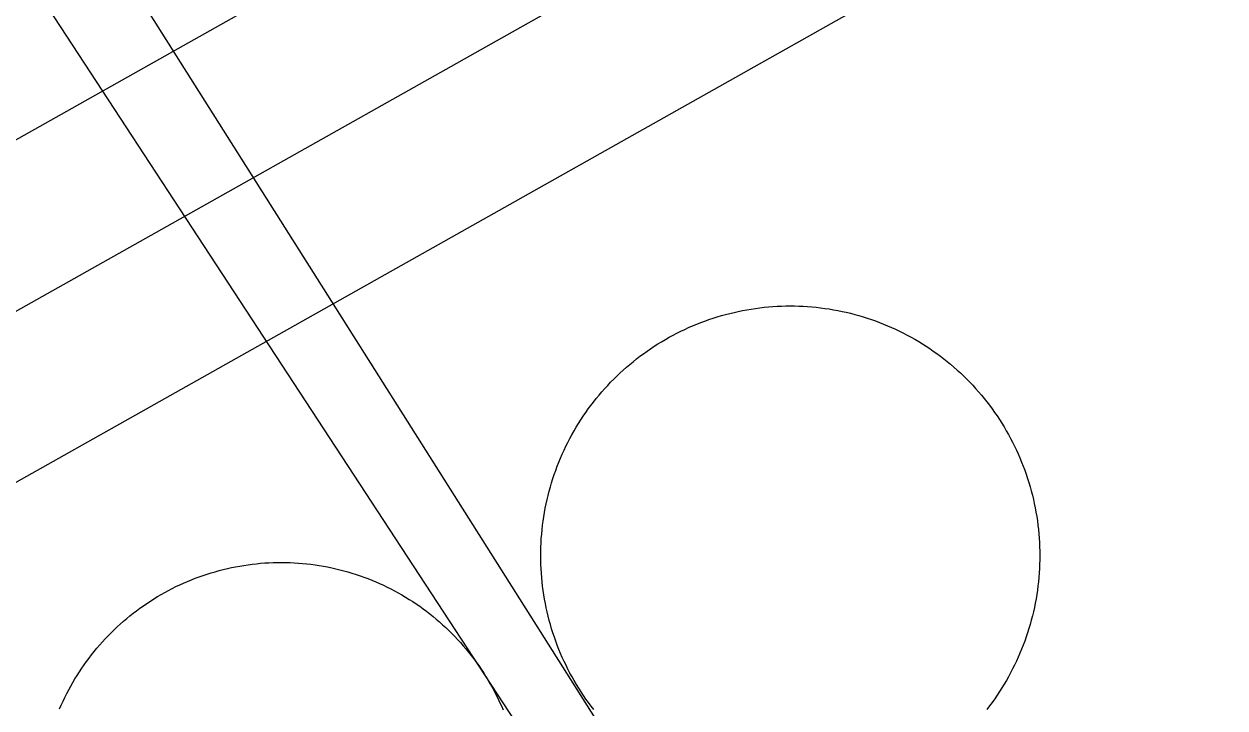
# Model space of a CAD drawing. Extents: x 3651524 to 3689615, y 505651 to 531377.
# Drawn here: x 3680784.3 to 3680905, y 516192.9 to 516261.6 of the extents above; entities that cross this region are included whole.
import ezdxf

# ---------------------------------------------------------------- set-up
doc = ezdxf.new("R2010")
doc.units = 0
for name, color, linetype in [('V-DOMW-TANK', 7, 'Continuous'), ('V-ROAD-CNTR', 7, 'Continuous'), ('V-UTIL-LINE', 7, 'Continuous')]:
    doc.layers.add(name, color=color, linetype=linetype)

msp = doc.modelspace()

# ---------------------------------------------------------------- linework, layer by layer
at = {"layer": 'V-DOMW-TANK'}
for points in [[(3680845.522, 516227.669), (3680845.864, 516227.943), (3680846.213, 516228.21), (3680846.563, 516228.47), (3680846.923, 516228.724), (3680847.282, 516228.974), (3680847.646, 516229.215), (3680848.015, 516229.451), (3680848.39, 516229.678), (3680848.766, 516229.901), (3680849.147, 516230.116), (3680849.532, 516230.327), (3680849.921, 516230.528), (3680850.313, 516230.725), (3680850.708, 516230.913), (3680851.105, 516231.095), (3680851.507, 516231.269), (3680851.912, 516231.437), (3680852.318, 516231.599), (3680852.729, 516231.753), (3680853.143, 516231.898), (3680853.557, 516232.039), (3680853.974, 516232.168), (3680854.394, 516232.293), (3680854.816, 516232.41), (3680855.24, 516232.521), (3680855.666, 516232.623), (3680856.094, 516232.717), (3680856.522, 516232.805), (3680856.954, 516232.885), (3680857.386, 516232.959), (3680857.819, 516233.02), (3680858.255, 516233.08), (3680858.689, 516233.131), (3680859.125, 516233.17), (3680859.561, 516233.207), (3680859.998, 516233.233), (3680860.436, 516233.254), (3680860.874, 516233.264), (3680861.31, 516233.268), (3680861.749, 516233.266), (3680862.187, 516233.254), (3680862.625, 516233.235), (3680863.061, 516233.209), (3680863.498, 516233.174), (3680863.934, 516233.133), (3680864.37, 516233.084), (3680864.804, 516233.027), (3680865.236, 516232.961), (3680865.669, 516232.889), (3680866.099, 516232.809), (3680866.529, 516232.725), (3680866.957, 516232.629), (3680867.383, 516232.527), (3680867.807, 516232.416), (3680868.229, 516232.299), (3680868.648, 516232.177), (3680869.066, 516232.043), (3680869.482, 516231.906), (3680869.894, 516231.759), (3680870.305, 516231.607), (3680870.713, 516231.445), (3680871.116, 516231.28), (3680871.518, 516231.103), (3680871.917, 516230.923), (3680872.312, 516230.735), (3680872.703, 516230.54), (3680873.093, 516230.34), (3680873.478, 516230.129), (3680873.858, 516229.914), (3680874.239, 516229.69), (3680874.61, 516229.463), (3680874.979, 516229.227), (3680875.345, 516228.986), (3680875.706, 516228.738), (3680876.062, 516228.484), (3680876.416, 516228.224), (3680876.763, 516227.958), (3680877.105, 516227.683), (3680877.442, 516227.407), (3680877.776, 516227.122), (3680878.104, 516226.831), (3680878.428, 516226.536), (3680878.745, 516226.235), (3680879.058, 516225.928), (3680879.366, 516225.615), (3680879.667, 516225.297), (3680879.961, 516224.976), (3680880.252, 516224.648), (3680880.537, 516224.316), (3680880.816, 516223.976), (3680881.088, 516223.634), (3680881.356, 516223.286), (3680881.616, 516222.934), (3680881.87, 516222.578), (3680882.118, 516222.217), (3680882.362, 516221.853), (3680882.597, 516221.484), (3680882.825, 516221.109), (3680883.048, 516220.732), (3680883.263, 516220.351)], [(3680836.54, 516204.24), (3680836.476, 516204.672), (3680836.419, 516205.106), (3680836.368, 516205.542), (3680836.327, 516205.979), (3680836.292, 516206.415), (3680836.265, 516206.851), (3680836.245, 516207.289), (3680836.233, 516207.728), (3680836.231, 516208.166), (3680836.233, 516208.602), (3680836.245, 516209.04), (3680836.263, 516209.479), (3680836.29, 516209.915), (3680836.325, 516210.351), (3680836.364, 516210.787), (3680836.415, 516211.226), (3680836.472, 516211.658), (3680836.538, 516212.09), (3680836.609, 516212.522), (3680836.689, 516212.952), (3680836.775, 516213.382), (3680836.87, 516213.81), (3680836.972, 516214.234), (3680837.083, 516214.66), (3680837.199, 516215.082), (3680837.322, 516215.502), (3680837.455, 516215.92), (3680837.592, 516216.335), (3680837.74, 516216.747), (3680837.891, 516217.157), (3680838.053, 516217.566), (3680838.219, 516217.97), (3680838.395, 516218.371), (3680838.576, 516218.77), (3680838.764, 516219.166), (3680838.958, 516219.559), (3680839.161, 516219.946), (3680839.37, 516220.331), (3680839.587, 516220.712), (3680839.808, 516221.091), (3680840.036, 516221.464), (3680840.273, 516221.832), (3680840.513, 516222.199), (3680840.761, 516222.559), (3680841.015, 516222.916), (3680841.275, 516223.268), (3680841.543, 516223.616), (3680841.815, 516223.958), (3680842.094, 516224.296), (3680842.377, 516224.63), (3680842.667, 516224.957), (3680842.962, 516225.281), (3680843.263, 516225.598), (3680843.571, 516225.912), (3680843.884, 516226.219), (3680844.201, 516226.52), (3680844.523, 516226.817), (3680844.851, 516227.106), (3680845.184, 516227.39), (3680845.522, 516227.669)], [(3680883.263, 516220.351), (3680883.472, 516219.966), (3680883.675, 516219.579), (3680883.871, 516219.184), (3680884.06, 516218.791), (3680884.242, 516218.394), (3680884.416, 516217.994), (3680884.584, 516217.587), (3680884.744, 516217.179), (3680884.897, 516216.772), (3680885.045, 516216.356), (3680885.184, 516215.942), (3680885.315, 516215.524), (3680885.44, 516215.104), (3680885.557, 516214.685), (3680885.667, 516214.259), (3680885.77, 516213.833), (3680885.864, 516213.405), (3680885.952, 516212.977), (3680886.032, 516212.544), (3680886.108, 516212.112), (3680886.169, 516211.68), (3680886.224, 516211.246), (3680886.278, 516210.812), (3680886.318, 516210.376), (3680886.353, 516209.937), (3680886.38, 516209.501), (3680886.4, 516209.063), (3680886.411, 516208.627), (3680886.415, 516208.188), (3680886.411, 516207.75), (3680886.4, 516207.312), (3680886.382, 516206.876), (3680886.355, 516206.437), (3680886.321, 516206.001), (3680886.28, 516205.565), (3680886.23, 516205.131), (3680886.173, 516204.697), (3680886.108, 516204.262), (3680886.036, 516203.83), (3680885.956, 516203.4), (3680885.87, 516202.97), (3680885.774, 516202.544), (3680885.673, 516202.118), (3680885.563, 516201.694), (3680885.446, 516201.27), (3680885.321, 516200.85), (3680885.19, 516200.433), (3680885.051, 516200.019), (3680884.905, 516199.605), (3680884.752, 516199.196), (3680884.592, 516198.79), (3680884.424, 516198.383), (3680884.25, 516197.981), (3680884.07, 516197.582), (3680883.881, 516197.187), (3680883.685, 516196.795), (3680883.484, 516196.406), (3680883.275, 516196.021), (3680883.058, 516195.64), (3680882.837, 516195.263), (3680882.608, 516194.889), (3680882.374, 516194.52), (3680882.132, 516194.153), (3680881.885, 516193.793), (3680881.629, 516193.437), (3680881.368, 516193.084), (3680881.102, 516192.736)], [(3680797.333, 516203.843), (3680797.693, 516204.064), (3680798.058, 516204.277), (3680798.427, 516204.486), (3680798.797, 516204.686), (3680799.174, 516204.881), (3680799.553, 516205.067), (3680799.934, 516205.25), (3680800.319, 516205.424), (3680800.706, 516205.592), (3680801.097, 516205.753), (3680801.49, 516205.907), (3680801.888, 516206.054), (3680802.287, 516206.194), (3680802.686, 516206.327), (3680803.09, 516206.454), (3680803.495, 516206.57), (3680803.903, 516206.685), (3680804.312, 516206.79), (3680804.724, 516206.888), (3680805.138, 516206.978), (3680805.552, 516207.062), (3680805.967, 516207.14), (3680806.385, 516207.207), (3680806.803, 516207.269), (3680807.223, 516207.324), (3680807.643, 516207.369), (3680808.062, 516207.41), (3680808.484, 516207.443), (3680808.906, 516207.467), (3680809.328, 516207.484), (3680809.752, 516207.494), (3680810.174, 516207.498), (3680810.596, 516207.494), (3680811.02, 516207.482), (3680811.442, 516207.461), (3680811.863, 516207.435), (3680812.285, 516207.402), (3680812.705, 516207.361), (3680813.125, 516207.312), (3680813.545, 516207.254), (3680813.963, 516207.191), (3680814.378, 516207.121), (3680814.794, 516207.044), (3680815.208, 516206.958), (3680815.622, 516206.865), (3680816.031, 516206.767), (3680816.441, 516206.663), (3680816.848, 516206.546), (3680817.252, 516206.425), (3680817.655, 516206.298), (3680818.057, 516206.163), (3680818.454, 516206.022), (3680818.849, 516205.872), (3680819.242, 516205.716), (3680819.634, 516205.553), (3680820.021, 516205.385), (3680820.406, 516205.209), (3680820.787, 516205.026), (3680821.163, 516204.836), (3680821.538, 516204.639), (3680821.909, 516204.438), (3680822.278, 516204.23), (3680822.64, 516204.015), (3680823, 516203.791), (3680823.357, 516203.564), (3680823.709, 516203.331), (3680824.057, 516203.091), (3680824.399, 516202.845), (3680824.739, 516202.591), (3680825.075, 516202.333), (3680825.405, 516202.071), (3680825.73, 516201.799), (3680826.052, 516201.526), (3680826.367, 516201.244), (3680826.679, 516200.959), (3680826.984, 516200.668), (3680827.285, 516200.367), (3680827.58, 516200.068), (3680827.871, 516199.761), (3680828.155, 516199.448), (3680828.436, 516199.132), (3680828.71, 516198.809), (3680828.979, 516198.483), (3680829.241, 516198.151), (3680829.497, 516197.815), (3680829.747, 516197.477), (3680829.992, 516197.131), (3680830.232, 516196.781), (3680830.463, 516196.429), (3680830.691, 516196.072), (3680830.91, 516195.712), (3680831.125, 516195.345), (3680831.332, 516194.979), (3680831.532, 516194.606), (3680831.727, 516194.231), (3680831.915, 516193.852), (3680832.096, 516193.469), (3680832.27, 516193.084), (3680832.438, 516192.697)], [(3680787.851, 516192.787), (3680788.021, 516193.174), (3680788.197, 516193.557), (3680788.379, 516193.938), (3680788.567, 516194.317), (3680788.764, 516194.692), (3680788.967, 516195.063), (3680789.176, 516195.429), (3680789.391, 516195.794), (3680789.612, 516196.154), (3680789.839, 516196.511), (3680790.075, 516196.863), (3680790.314, 516197.209), (3680790.562, 516197.553), (3680790.812, 516197.895), (3680791.07, 516198.227), (3680791.334, 516198.559), (3680791.603, 516198.884), (3680791.879, 516199.204), (3680792.16, 516199.521), (3680792.446, 516199.83), (3680792.739, 516200.138), (3680793.034, 516200.439), (3680793.333, 516200.734), (3680793.642, 516201.027), (3680793.956, 516201.309), (3680794.273, 516201.59), (3680794.595, 516201.862), (3680794.922, 516202.13), (3680795.252, 516202.393), (3680795.588, 516202.651), (3680795.93, 516202.9), (3680796.274, 516203.146), (3680796.622, 516203.384), (3680796.974, 516203.617), (3680797.333, 516203.843)], [(3680841.555, 516192.718), (3680841.289, 516193.066), (3680841.029, 516193.418), (3680840.773, 516193.775), (3680840.525, 516194.135), (3680840.284, 516194.5), (3680840.048, 516194.87), (3680839.819, 516195.243), (3680839.597, 516195.62), (3680839.38, 516196.001), (3680839.171, 516196.386), (3680838.969, 516196.775), (3680838.774, 516197.166), (3680838.586, 516197.561), (3680838.403, 516197.961), (3680838.229, 516198.362), (3680838.061, 516198.766), (3680837.9, 516199.173), (3680837.746, 516199.583), (3680837.601, 516199.996), (3680837.461, 516200.412), (3680837.33, 516200.83), (3680837.205, 516201.25), (3680837.087, 516201.672), (3680836.978, 516202.096), (3680836.876, 516202.52), (3680836.779, 516202.948), (3680836.695, 516203.378), (3680836.614, 516203.808), (3680836.54, 516204.24)]]:
    msp.add_lwpolyline(points, dxfattribs=at)
at = {"layer": 'V-ROAD-CNTR'}
for points in [[(3680475.29, 516059.49), (3680954.963, 516329.201), (3680984.33, 516362.189), (3680987.036, 516368.63), (3680988.716, 516389.67), (3680984.153, 516531.462), (3680978.873, 516564.61), (3680972.633, 516585.878), (3680964.662, 516606.398), (3680946.012, 516642.235), (3680821.268, 516846.336), (3680796.263, 516884.386)], [(3680604.968, 516149.614), (3680945.426, 516341.047), (3680971.467, 516370.299), (3680972.275, 516372.222), (3680973.697, 516390.027), (3680969.191, 516530.035), (3680964.21, 516561.305), (3680958.42, 516581.042), (3680950.977, 516600.202), (3680932.944, 516634.853), (3680808.597, 516838.304), (3680790.57, 516865.737)], [(3680614.493, 516120.553), (3680964.5, 516317.355), (3680965.309, 516318.264)]]:
    msp.add_lwpolyline(points, dxfattribs=at)
at = {"layer": 'V-UTIL-LINE'}
msp.add_lwpolyline([(3680836.075, 516187.878), (3680754.81, 516311.891), (3680762.138, 516317.533), (3680841.711, 516191.829)], dxfattribs=at)

doc.saveas('drawing.dxf')
